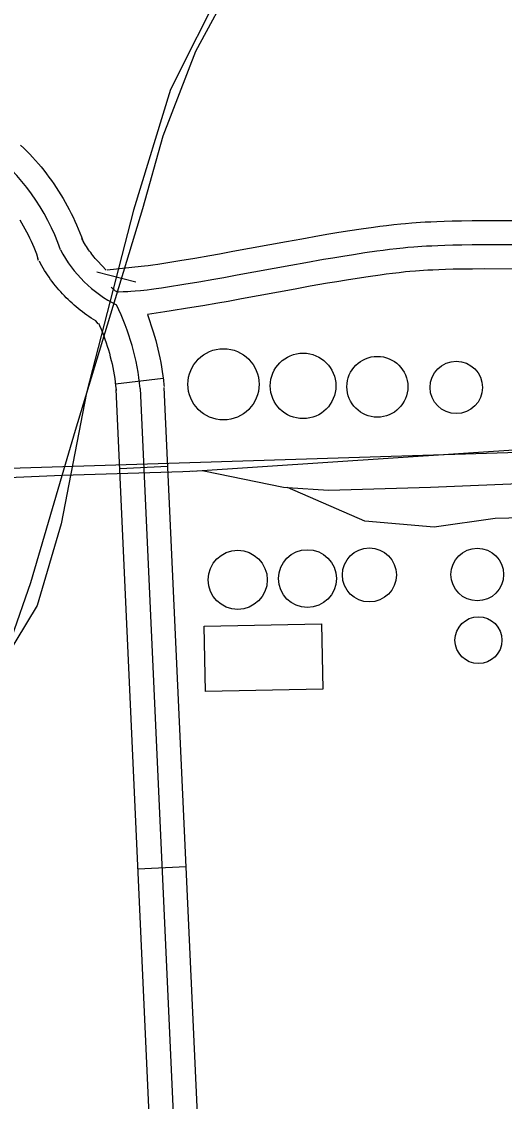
# Model space of a CAD drawing. Extents: x 3313442 to 3351311, y 721974 to 747360.
# Drawn here: x 3326478 to 3326779, y 730849 to 731523 of the extents above; entities that cross this region are included whole.
import ezdxf

# ---------------------------------------------------------------- set-up
doc = ezdxf.new("R2010")
doc.units = 0
for name, color, linetype in [('V-BLDG-OTLN', 7, 'Continuous'), ('V-DOMW-TANK', 7, 'Continuous'), ('V-RAIL-TRAK', 7, 'Continuous'), ('V-ROAD-CNTR', 7, 'Continuous')]:
    doc.layers.add(name, color=color, linetype=linetype)

msp = doc.modelspace()

# ---------------------------------------------------------------- linework, layer by layer
at = {"layer": 'V-BLDG-OTLN'}
msp.add_lwpolyline([(3326666.04, 731106.28), (3326592.97, 731104.8), (3326592.14, 731145.57), (3326665.21, 731147.05)], close=True, dxfattribs=at)
at = {"layer": 'V-DOMW-TANK'}
for centre, radius in [((3326604.1, 731296.56), 22.22), ((3326653.74, 731295.6), 20.45), ((3326700.08, 731295.03), 18.99), ((3326749.3, 731294.64), 16.33), ((3326612.99, 731174.54), 18.43), ((3326656.46, 731175.32), 18.05), ((3326695.1, 731177.61), 16.84), ((3326762.41, 731177.87), 16.43), ((3326763.12, 731136.86), 14.63)]:
    msp.add_circle(centre, radius, dxfattribs=at)
at = {"layer": 'V-RAIL-TRAK'}
msp.add_line((3327062.66, 731273.99), (3326584.55, 731242.15), dxfattribs=at)
for points in [[(3326459.36, 731103.3), (3326460.12, 731104.65), (3326483.98, 731172.83), (3326503.49, 731239.75), (3326511.74, 731268.02), (3326553.79, 731406.37), (3326566.48, 731451.54), (3326586.77, 731504.4), (3326610.74, 731548.82), (3326648.32, 731608.6), (3326694.38, 731666.42), (3326737.69, 731708.51), (3326778.2, 731745.35), (3326825.59, 731775.37), (3326885.09, 731799.41), (3327091.32, 731886.96), (3327254.9, 731954.47)], [(3326591.85, 731242.59), (3326641.44, 731232.32), (3326643.93, 731232.15), (3326669.64, 731230.43), (3326733.28, 731232.34), (3326863.35, 731237.77), (3327202.84, 731252.63)], [(3326591.85, 731242.59), (3326578.75, 731242.01), (3326503.49, 731239.75), (3326378.65, 731234.34), (3326328.81, 731231.31), (3326170.87, 731221.71), (3325548.67, 731195.07), (3325274.84, 731181.73)], [(3327188.45, 731227.99), (3326918.23, 731216.28), (3326773.64, 731212.79), (3326735.4, 731207.38), (3326692.29, 731211.21), (3326643.93, 731232.15)]]:
    msp.add_lwpolyline(points, dxfattribs=at)
at = {"layer": 'V-ROAD-CNTR'}
for p, q in [((3326566.49, 731300.28), (3326536.71, 731296.63)), ((3326539.35, 731244.01), (3326569.32, 731245.38)), ((3326550.77, 730994.27), (3326580.74, 730995.64))]:
    msp.add_line(p, q, dxfattribs=at)
for points in [[(3326604.05, 731546.43), (3326571.12, 731480.48), (3326547.93, 731405.27), (3326518.61, 731291.16), (3326502.91, 731209.51), (3326487.98, 731158.5), (3326447.19, 731091.31)], [(3326477.58, 731445.84), (3326479.53, 731443.97), (3326481.4, 731442.08), (3326483.26, 731440.17), (3326485.05, 731438.23), (3326486.83, 731436.27), (3326488.61, 731434.22), (3326490.3, 731432.2), (3326491.96, 731430.15), (3326493.64, 731428.01), (3326495.21, 731425.9), (3326496.77, 731423.77), (3326498.3, 731421.58), (3326499.79, 731419.38), (3326501.26, 731417.11), (3326502.66, 731414.86), (3326504.01, 731412.63), (3326505.37, 731410.28), (3326506.65, 731407.94), (3326507.89, 731405.62), (3326509.11, 731403.23), (3326510.29, 731400.81), (3326511.4, 731398.41), (3326512.46, 731396.02), (3326513.53, 731393.55), (3326514.52, 731391.06), (3326515.47, 731388.59), (3326516.36, 731386.13), (3326516.6, 731385.46)], [(3326477.07, 731399.21), (3326478.19, 731397.34), (3326479.25, 731395.53), (3326480.27, 731393.66), (3326481.3, 731391.72), (3326482.26, 731389.85), (3326483.19, 731387.94), (3326484.09, 731386), (3326484.98, 731384), (3326485.81, 731382.06), (3326486.6, 731380.1), (3326487.37, 731378.09), (3326488.45, 731374.02), (3326488.32, 731375.45)], [(3326786.37, 731398.51), (3326766.6, 731398.55), (3326759.1, 731398.52), (3326752.52, 731398.45), (3326746.74, 731398.33), (3326741.67, 731398.19), (3326737.22, 731398.03), (3326733.32, 731397.86), (3326729.9, 731397.68), (3326726.87, 731397.5), (3326721.65, 731397.13), (3326717.69, 731396.8), (3326714.7, 731396.52), (3326710.26, 731396.06), (3326705.82, 731395.53), (3326701.67, 731395), (3326697.67, 731394.46), (3326690, 731393.37), (3326682.8, 731392.28), (3326676.08, 731391.21), (3326669.79, 731390.18), (3326663.89, 731389.18), (3326652.91, 731387.25), (3326643.32, 731385.52), (3326609.98, 731379.37), (3326601.69, 731377.87), (3326595.5, 731376.77), (3326586.2, 731375.17), (3326576.89, 731373.63), (3326566.84, 731372.01), (3326563.14, 731371.44), (3326559.94, 731370.97), (3326557.16, 731370.59), (3326554.76, 731370.28), (3326552.67, 731370.04), (3326531.57, 731367.81)], [(3326531.01, 731367.75), (3326525.7, 731373.4), (3326524.9, 731374.28), (3326524.14, 731375.13), (3326523.43, 731375.98), (3326522.7, 731376.88), (3326521.96, 731377.8), (3326521.26, 731378.73), (3326520.57, 731379.65), (3326519.93, 731380.56), (3326519.28, 731381.52), (3326518.62, 731382.51), (3326518.03, 731383.45), (3326517.43, 731384.44), (3326516.82, 731385.47), (3326516.27, 731386.44), (3326515.68, 731387.54)], [(3326786.35, 731383.51), (3326766.62, 731383.55), (3326759.22, 731383.52), (3326752.75, 731383.45), (3326747.1, 731383.34), (3326742.15, 731383.2), (3326737.83, 731383.04), (3326734.05, 731382.88), (3326730.74, 731382.7), (3326727.85, 731382.53), (3326722.79, 731382.17), (3326719.01, 731381.86), (3326716.17, 731381.59), (3326711.92, 731381.15), (3326707.67, 731380.65), (3326703.64, 731380.13), (3326699.73, 731379.6), (3326692.17, 731378.52), (3326685.1, 731377.45), (3326678.47, 731376.4), (3326672.26, 731375.38), (3326666.44, 731374.39), (3326655.54, 731372.48), (3326646.01, 731370.76), (3326612.68, 731364.62), (3326604.34, 731363.11), (3326598.09, 731362), (3326588.7, 731360.38), (3326579.3, 731358.83), (3326569.19, 731357.19), (3326565.37, 731356.6), (3326562.04, 731356.11), (3326559.11, 731355.72), (3326556.56, 731355.39), (3326554.32, 731355.13), (3326552.36, 731354.93), (3326548.94, 731354.62), (3326546.37, 731354.44), (3326544.45, 731354.33), (3326541.57, 731354.22), (3326538.7, 731354.17), (3326538.36, 731354.19)], [(3326526.02, 731334.25), (3326524.4, 731336.14), (3326523, 731337.02), (3326521.62, 731337.9), (3326520.2, 731338.83), (3326518.8, 731339.81), (3326517.45, 731340.77), (3326516.12, 731341.77), (3326514.78, 731342.79), (3326513.46, 731343.85), (3326512.2, 731344.9), (3326510.91, 731346), (3326509.65, 731347.13), (3326508.44, 731348.24), (3326507.22, 731349.4), (3326506.02, 731350.59), (3326504.84, 731351.79), (3326503.69, 731353.01), (3326502.59, 731354.22), (3326501.48, 731355.48), (3326500.36, 731356.8), (3326499.31, 731358.09), (3326498.29, 731359.37), (3326497.27, 731360.71), (3326496.28, 731362.05), (3326495.28, 731363.45), (3326494.34, 731364.84), (3326493.45, 731366.19), (3326492.52, 731367.64), (3326491.66, 731369.08), (3326490.83, 731370.48), (3326489.99, 731371.97), (3326489.24, 731373.37)], [(3326525.15, 731366.84), (3326549.36, 731360.62)], [(3326786.34, 731368.51), (3326766.63, 731368.55), (3326759.34, 731368.52), (3326752.98, 731368.45), (3326747.45, 731368.34), (3326742.63, 731368.21), (3326738.43, 731368.06), (3326734.77, 731367.89), (3326731.58, 731367.73), (3326728.83, 731367.56), (3326723.94, 731367.22), (3326720.32, 731366.92), (3326717.64, 731366.67), (3326713.58, 731366.24), (3326709.51, 731365.76), (3326705.6, 731365.26), (3326701.79, 731364.74), (3326694.35, 731363.68), (3326687.39, 731362.63), (3326680.86, 731361.6), (3326674.73, 731360.59), (3326668.99, 731359.61), (3326658.17, 731357.72), (3326648.7, 731356.01), (3326615.37, 731349.86), (3326606.99, 731348.34), (3326600.67, 731347.22), (3326591.2, 731345.59), (3326581.72, 731344.02), (3326571.53, 731342.38), (3326567.61, 731341.77), (3326556.72, 731340.18)], [(3326538.36, 731354.19), (3326538.06, 731354.24), (3326537.77, 731354.31), (3326537.26, 731354.51), (3326536.83, 731354.74), (3326536.46, 731354.98), (3326536.15, 731355.22), (3326535.61, 731355.68), (3326534.84, 731356.44), (3326534.11, 731357.22)], [(3326556.75, 731340.09), (3326560.22, 731329.32), (3326561.05, 731326.61), (3326561.81, 731323.94), (3326562.55, 731321.24), (3326563.24, 731318.44), (3326563.86, 731315.7), (3326564.44, 731312.99), (3326564.98, 731310.23), (3326565.47, 731307.43), (3326565.91, 731304.65), (3326566.3, 731301.84), (3326566.64, 731299.09), (3326566.94, 731296.29), (3326567.03, 731295.25)], [(3326526.11, 731334.74), (3326526.79, 731333.19), (3326527.7, 731331.06), (3326528.54, 731328.98), (3326529.37, 731326.8), (3326530.17, 731324.64), (3326530.9, 731322.52), (3326531.6, 731320.33), (3326532.27, 731318.13), (3326532.91, 731315.9), (3326533.51, 731313.68), (3326534.05, 731311.5), (3326534.56, 731309.28), (3326535.04, 731306.99), (3326535.48, 731304.75), (3326535.88, 731302.49), (3326536.24, 731300.24), (3326536.55, 731297.97), (3326536.83, 731295.67), (3326537.08, 731293.38), (3326537.14, 731292.62)], [(3326564.47, 730694.58), (3326537.1, 731293.25)], [(3326552.08, 731293.94), (3326579.45, 730695.27)], [(3326594.44, 730695.95), (3326567.07, 731294.62)], [(3327966.88, 730568.94), (3327966.14, 730658.6), (3327965.59, 730721.78), (3327964.02, 730768.58), (3327954.12, 730817.23), (3327941.21, 730858.47), (3327921.42, 730903.97), (3327899, 730944.18), (3327877.32, 730981.97), (3327850.33, 731029.03), (3327820.15, 731071.74), (3327780.04, 731116.33), (3327737.39, 731155.99), (3327695.38, 731180.22), (3327630.59, 731210.03), (3327572.64, 731236.17), (3327519.35, 731253.62), (3327432.74, 731265.85), (3327371.72, 731274.76), (3327277.14, 731269.48), (3326397.84, 731241.79), (3325920.63, 731207.52), (3325766.37, 731209.38), (3325252.97, 731186.24)]]:
    msp.add_lwpolyline(points, dxfattribs=at)
for centre, radius, start, end in [((3326372.58, 731335.18), 137.55, 19.21572, 84.49247), ((3326574.09, 731418.3), 81.01, 207.8541, 243.00706), ((3326406.32, 731280.87), 146.35, 5.12414, 26.47755)]:
    msp.add_arc(centre, radius, start, end, dxfattribs=at)

doc.saveas('drawing.dxf')
